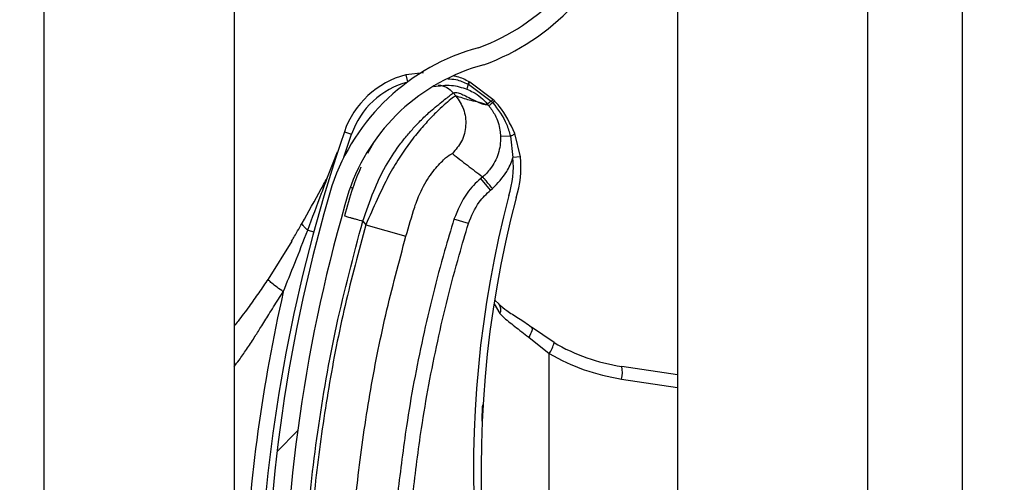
# Model space of a CAD drawing. Header units: inches. Extents: x 170 to 284, y 215 to 248.
# Tile 463 of 656: x 210.7657 to 210.8988, y 223.2732 to 223.3357. Entities that reach past the tile are written whole.
import ezdxf

# ---------------------------------------------------------------- set-up
doc = ezdxf.new("R2010")
doc.units = ezdxf.units.IN
doc.header["$LTSCALE"] = 0.25
doc.header["$MEASUREMENT"] = 0
doc.layers.add('ANNOTATIONS', color=1, linetype='Continuous')
doc.layers.add('RH FRONT OF HOOD', color=7, linetype='Continuous')
doc.styles.add('ARIAL', font='arial.ttf', dxfattribs={"height": 0.09375})
doc.dimstyles.new('STANDARD$0', dxfattribs={"dimtxt": 0.09375, "dimasz": 0.09375, "dimexe": 0.03125, "dimexo": 0.046875, "dimgap": 0.09, "dimtad": 0, "dimtih": 1, "dimtoh": 1, "dimdec": 4, "dimzin": 0, "dimdsep": 46, "dimtxsty": 'ARIAL', "dimcen": 0.09, "dimadec": 0, "dimazin": 0, "dimtfac": 1, "dimtdec": 4, "dimtofl": 0, "dimtmove": 0, "dimatfit": 1, "dimfxl": 1, "dimtolj": 1, "dimtzin": 0, "dimarcsym": 0})

# ---------------------------------------------------------------- blocks, each defined once
blk = doc.blocks.new('*D78')
at = {"layer": 'ANNOTATIONS', "color": 0, "lineweight": -2, "transparency": 16777216}
for p, q in [((210.8125819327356, 224.1544254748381), (212.2530253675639, 224.1544254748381)), ((212.2217753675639, 224.0606754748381), (212.2217753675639, 222.3404997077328)), ((212.2217753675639, 220.1854637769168), (212.2217753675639, 221.9056395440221)), ((211.491250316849, 220.0917137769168), (212.2530253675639, 220.0917137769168))]:
    blk.add_line(p, q, dxfattribs=at)
at = {"layer": 'ANNOTATIONS', "color": 0, "transparency": 16777216}
for points in [[(212.2061503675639, 224.0606754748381), (212.2374003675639, 224.0606754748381), (212.2217753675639, 224.1544254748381)], [(212.2061503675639, 220.1854637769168), (212.2374003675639, 220.1854637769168), (212.2217753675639, 220.0917137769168)]]:
    blk.add_solid(points, dxfattribs=at)
at = {"layer": 'defpoints', "color": 0, "transparency": 16777216}
for p in [(210.7657069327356, 224.1544254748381), (211.444375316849, 220.0917137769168), (212.2217753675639, 220.0917137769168)]:
    blk.add_point(p, dxfattribs=at)
at = {"layer": 'ANNOTATIONS', "color": 0, "transparency": 16777216, "insert": (212.2217753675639, 222.1230696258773), "char_height": 0.09375, "attachment_point": 5, "style": 'ARIAL'}
blk.add_mtext('\\A1;OPENING\\PHEIGHT', dxfattribs=at)

msp = doc.modelspace()

# ---------------------------------------------------------------- hatches: boundary and pattern name
at = {"layer": 'RH FRONT OF HOOD'}
h = msp.add_hatch(dxfattribs=at)
h.set_pattern_fill('ANSI31', color=256, scale=0.34241245, angle=2.8e-322, style=0)
h.set_pattern_definition([(45, (200.7563139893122, 218.4993357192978), (-0.03026527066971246, 0.03026527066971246), [])])
edge = h.paths.add_edge_path(flags=0)
edge.add_arc((210.829581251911, 223.1606916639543), 0.001712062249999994, 450.0000000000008, 472.2104203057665)
edge.add_line((210.8289340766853, 223.1622766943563), (210.8280215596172, 223.164511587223))
edge.add_arc((210.829581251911, 223.1606916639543), 0.004126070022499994, 450, 472.2104203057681, ccw=False)
edge.add_arc((210.829581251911, 223.1517889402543), 0.01302879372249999, 401.47616737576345, 450, ccw=False)
edge.add_arc((210.825335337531, 223.1486387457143), 0.01830194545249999, 359.9999999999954, 400.0613730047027, ccw=False)
edge.add_arc((210.831875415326, 223.1486387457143), 0.01176186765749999, 292.14085769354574, 360, ccw=False)
edge.add_arc((210.829581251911, 223.1518916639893), 0.01566536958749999, 235.2570680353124, 295.4307998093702, ccw=False)
edge.add_arc((210.834820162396, 223.1600068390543), 0.02532140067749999, 212.8542481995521, 235.980933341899, ccw=False)
edge.add_arc((210.826670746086, 223.1536379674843), 0.01504902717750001, 172.1557183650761, 209.3146496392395, ccw=False)
edge.add_arc((210.839100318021, 223.1523025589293), 0.02754708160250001, 453.3085031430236, 532.9325737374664, ccw=False)
edge.add_arc((210.835847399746, 223.1883928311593), 0.008748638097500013, 280.9586189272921, 427.9414322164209)
edge.add_arc((210.8557071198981, 223.2507461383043), 0.05672062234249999, 179.5706357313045, 253.0098997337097, ccw=False)
edge.add_arc((211.014038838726, 223.2519445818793), 0.2150521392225, 163.4260275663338, 180.2060536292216, ccw=False)
edge.add_arc((210.835265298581, 223.3040939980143), 0.02884824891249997, 465.1588434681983, 521.4137567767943, ccw=False)
edge.add_arc((210.817939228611, 223.3586403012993), 0.0284373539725, 290.1205938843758, 343.7190675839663)
edge.add_arc((210.830779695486, 223.3544628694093), 0.01494630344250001, 345.2914408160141, 400.547192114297)
edge.add_arc((210.827355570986, 223.3526480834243), 0.0187470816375, 397.9578745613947, 431.4396159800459)
edge.add_arc((210.829581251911, 223.3574760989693), 0.0134739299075, 433.8775574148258, 472.2736457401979)
edge.add_arc((210.827013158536, 223.3644955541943), 0.006011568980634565, 474.9825325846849, 495.7175736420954)
edge.add_arc((210.836806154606, 223.3572364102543), 0.01816498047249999, 500.8992600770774, 539.9999999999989)
edge.add_arc((210.829581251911, 223.3572364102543), 0.01094007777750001, 539.9999999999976, 629.9999999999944)
edge.add_arc((210.829581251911, 223.3481624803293), 0.001866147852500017, 269.9999999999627, 285.6422464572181)
edge.add_line((210.8300844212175, 223.3463654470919), (210.8307353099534, 223.3440408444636))
edge.add_arc((210.829581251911, 223.3481624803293), 0.004280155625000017, 269.9999999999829, 285.64224645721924, ccw=False)
edge.add_arc((210.829581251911, 223.3572364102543), 0.01335408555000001, 179.9999999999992, 269.999999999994, ccw=False)
edge.add_arc((210.836806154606, 223.3572364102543), 0.020578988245, 500.6113583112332, 540, ccw=False)
edge.add_arc((210.827013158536, 223.3644955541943), 0.008425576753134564, 474.5776671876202, 496.4997109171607, ccw=False)
edge.add_arc((210.829581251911, 223.3574760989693), 0.01588793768, 433.6903022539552, 472.4705806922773, ccw=False)
edge.add_arc((210.827355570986, 223.3526480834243), 0.02116108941, 398.1045307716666, 431.57717173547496, ccw=False)
edge.add_arc((210.830779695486, 223.3544628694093), 0.01736031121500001, 345.1802481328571, 400.36585332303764, ccw=False)
edge.add_arc((210.817939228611, 223.3586403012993), 0.030851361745, 289.91815728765, 343.77953759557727, ccw=False)
edge.add_arc((210.835265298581, 223.3040939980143), 0.02643424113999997, 464.9417095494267, 521.3236131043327)
edge.add_arc((211.014038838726, 223.2519445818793), 0.21263813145, 523.4376684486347, 540.2096895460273)
edge.add_arc((210.8557071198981, 223.2507461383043), 0.05430661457, 539.5566266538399, 613.1145348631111)
edge.add_arc((210.835847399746, 223.1883928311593), 0.01116264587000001, 280.0610388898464, 428.5290871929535, ccw=False)
edge.add_arc((210.839100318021, 223.1523025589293), 0.02513307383, 452.9714001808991, 532.9706577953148)
edge.add_arc((210.826670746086, 223.1536379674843), 0.01263501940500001, 532.0830472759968, 568.9826967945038)
edge.add_arc((210.834820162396, 223.1600068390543), 0.022907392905, 213.0443063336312, 236.0197152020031)
edge.add_arc((210.829581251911, 223.1518916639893), 0.01325136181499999, 235.1922404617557, 295.7352497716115)
edge.add_arc((210.831875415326, 223.1486387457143), 0.009347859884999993, 291.7225241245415, 360)
edge.add_arc((210.825335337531, 223.1486387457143), 0.01588793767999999, 359.9999999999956, 399.9521788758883)
edge.add_arc((210.829581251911, 223.1517889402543), 0.01061478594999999, 401.6345013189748, 450.0000000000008)

# ---------------------------------------------------------------- linework, layer by layer
for p, q in [((210.8546275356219, 224.3444764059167), (210.8546275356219, 220.0917137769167)), ((210.8803084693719, 224.3444764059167), (210.8803084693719, 220.0917137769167)), ((210.8931489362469, 220.0917137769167), (210.8931489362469, 224.3444764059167)), ((210.7690244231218, 220.0917137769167), (210.7690244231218, 224.2497177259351)), ((210.7947053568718, 223.4508225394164), (210.7947053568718, 223.258448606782)), ((210.8202924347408, 223.3285301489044), (210.8178930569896, 223.3282806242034)), ((210.8178930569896, 223.3282806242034), (210.8181468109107, 223.3273142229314)), ((210.8261733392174, 223.326337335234), (210.8261740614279, 223.326337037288)), ((210.8262972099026, 223.3270248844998), (210.8262981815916, 223.3270244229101)), ((210.8262981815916, 223.3270244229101), (210.8263603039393, 223.3269946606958)), ((210.8263603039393, 223.3269946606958), (210.8263611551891, 223.3269942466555)), ((210.8263611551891, 223.3269942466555), (210.8294648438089, 223.3247098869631)), ((210.8264794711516, 223.327314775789), (210.826478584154, 223.327315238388)), ((210.8265410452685, 223.3272824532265), (210.8264794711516, 223.327314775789)), ((210.8265419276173, 223.3272819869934), (210.8265410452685, 223.3272824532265)), ((210.8296833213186, 223.3249583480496), (210.8265419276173, 223.3272819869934)), ((210.8246730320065, 223.3254228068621), (210.8243252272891, 223.3258341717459)), ((210.8291087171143, 223.3241069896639), (210.8281773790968, 223.3244395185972)), ((210.8294648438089, 223.3247098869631), (210.829655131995, 223.3245042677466)), ((210.8095349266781, 223.317138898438), (210.8105706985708, 223.3202396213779)), ((210.8095988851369, 223.3205724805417), (210.8105706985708, 223.3202396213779)), ((210.8320430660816, 223.319999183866), (210.8307094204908, 223.3199500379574)), ((210.8320430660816, 223.319999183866), (210.8323752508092, 223.3170873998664)), ((210.8333963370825, 223.3171996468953), (210.8326457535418, 223.3203466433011)), ((210.8135333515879, 223.3190813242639), (210.8127396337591, 223.317642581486)), ((210.8073302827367, 223.3144566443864), (210.808685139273, 223.3178456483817)), ((210.8333963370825, 223.3171996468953), (210.8323752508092, 223.3170873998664)), ((210.8282945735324, 223.3144814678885), (210.8280465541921, 223.3142717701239)), ((210.8104010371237, 223.3130682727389), (210.8107293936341, 223.3129674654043)), ((210.8293722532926, 223.3127038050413), (210.8280465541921, 223.3142717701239)), ((210.8293722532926, 223.3127038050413), (210.8296202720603, 223.3129135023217)), ((210.8120815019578, 223.3084995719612), (210.812494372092, 223.30801125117)), ((210.812494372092, 223.30801125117), (210.8179245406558, 223.3064631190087)), ((210.8263757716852, 223.3081639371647), (210.8244129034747, 223.3087665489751)), ((210.8046433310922, 223.3072913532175), (210.8054618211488, 223.307069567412)), ((210.8024754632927, 223.3057960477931), (210.7992892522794, 223.3006695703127)), ((210.8298300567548, 223.2973011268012), (210.8306316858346, 223.2959958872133)), ((210.8299404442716, 223.2978340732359), (210.8305339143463, 223.2972764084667)), ((210.8379397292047, 223.2920752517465), (210.8348993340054, 223.2941425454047)), ((210.8345125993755, 223.2927982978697), (210.8373029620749, 223.2905949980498)), ((210.8373029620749, 223.2251743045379), (210.8373029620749, 223.2905949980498)), ((210.8546275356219, 223.2876994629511), (210.8470902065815, 223.2888494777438)), ((210.8470554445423, 223.2871570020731), (210.8546275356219, 223.2860016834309))]:
    msp.add_line(p, q, dxfattribs=at)
at = {"layer": 'RH FRONT OF HOOD', "flags": 128}
msp.add_lwpolyline([(210.8348993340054, 223.2941425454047), (210.8349553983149, 223.2940684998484), (210.8349809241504, 223.2939597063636), (210.8349752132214, 223.2938191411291), (210.8349384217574, 223.2936506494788), (210.8348715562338, 223.2934588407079), (210.8347764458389, 223.2932489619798), (210.8346556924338, 223.2930267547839), (210.8345125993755, 223.2927982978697)], dxfattribs=at)
at = {"layer": 'RH FRONT OF HOOD'}
for centre, radius, start, end in [((210.817939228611, 223.3586403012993), 0.02843735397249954, 290.1205938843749, 343.7190675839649), ((210.817939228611, 223.3586403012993), 0.03085136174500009, 289.91815728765, 343.7795375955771), ((210.835265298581, 223.3040939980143), 0.02884824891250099, 105.1588434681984, 161.4137567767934), ((210.835265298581, 223.3040939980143), 0.02643424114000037, 104.9417095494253, 161.3236131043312), ((210.8209367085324, 223.3166891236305), 0.01198443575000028, 104.7123854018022, 161.0929786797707), ((210.8209367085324, 223.3166891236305), 0.01095719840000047, 104.712385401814, 161.0929786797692), ((210.8284075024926, 223.3260571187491), 0.002251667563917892, 155.393955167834, 172.8510957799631), ((210.8284101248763, 223.3260557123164), 0.00225369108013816, 155.3897650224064, 172.829145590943), ((210.8277065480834, 223.3263463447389), 0.00156417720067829, 141.7256942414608, 154.2910519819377), ((210.8277110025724, 223.326344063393), 0.001568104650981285, 141.7542666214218, 154.2863466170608), ((210.8278097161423, 223.3262850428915), 0.001613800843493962, 141.8260927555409, 153.9140894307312), ((210.8278088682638, 223.3262853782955), 0.001611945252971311, 141.8104826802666, 153.911457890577), ((211.0140036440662, 223.2505611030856), 0.2160622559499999, 161.092978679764, 176.5593061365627), ((210.8316909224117, 223.3213064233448), 0.001353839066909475, 285.0764398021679, 314.8519014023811), ((210.8204625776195, 223.3157778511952), 0.01198443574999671, 341.3410974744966, 6.273281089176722), ((210.8204625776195, 223.3157778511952), 0.01301167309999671, 341.5025581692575, 6.27328108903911), ((211.014038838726, 223.2519445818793), 0.215052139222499, 163.4260275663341, 180.2060536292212), ((211.014038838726, 223.2519445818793), 0.2126381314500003, 163.4376684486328, 180.2096895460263), ((210.9735989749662, 223.2748552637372), 0.1465525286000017, 165.3406183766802, 202.0185750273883), ((210.9735989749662, 223.2748552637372), 0.1455252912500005, 165.3544246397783, 203.870550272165), ((211.0140036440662, 223.2505611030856), 0.2180957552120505, 167.1792232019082, 177.2529346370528), ((210.8296418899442, 223.2965249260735), 0.001122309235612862, 331.8758133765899, 39.94683461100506), ((210.8343779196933, 223.2927303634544), 0.003621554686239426, 323.869476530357, 349.5782562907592), ((210.8510153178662, 223.3145751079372), 0.0260233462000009, 239.8373732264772, 261.3249484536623), ((210.8512387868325, 223.3145751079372), 0.02773540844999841, 239.8373732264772, 261.3249484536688), ((210.8437595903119, 223.2880712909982), 0.00342031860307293, 344.4956794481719, 13.15103634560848)]:
    msp.add_arc(centre, radius, start, end, dxfattribs=at)
for points, knots in [([(210.8235815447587, 223.3277457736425), (210.823951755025, 223.3277243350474), (210.8249002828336, 223.3276694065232), (210.8257681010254, 223.3272690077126), (210.8262972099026, 223.3270248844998)], [0, 0, 0, 0, 0.3902998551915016, 0.9999999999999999, 0.9999999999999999, 0.9999999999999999, 0.9999999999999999]), ([(210.826478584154, 223.327315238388), (210.825953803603, 223.3275934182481), (210.8252629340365, 223.3279596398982), (210.8245005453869, 223.3280873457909), (210.8243172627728, 223.3281180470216)], [0, 0, 0, 0, 0.7595942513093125, 1, 1, 1, 1]), ([(210.8217136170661, 223.3266744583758), (210.8225050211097, 223.326797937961), (210.8240226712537, 223.3270347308), (210.8254772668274, 223.3265630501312), (210.8261733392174, 223.326337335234)], [0, 0, 0, 0, 0.5214667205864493, 1, 1, 1, 1]), ([(210.8222872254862, 223.3269045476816), (210.8224773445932, 223.3268762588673), (210.8228727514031, 223.3268174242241), (210.8236097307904, 223.3265145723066), (210.8240433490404, 223.3261022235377), (210.8243252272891, 223.3258341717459)], [0, 0, 0, 0, 0.2447599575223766, 0.5090480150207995, 1, 1, 1, 1]), ([(210.8261740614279, 223.326337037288), (210.8264536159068, 223.326208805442), (210.8274865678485, 223.3257349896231), (210.8283807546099, 223.3249695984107), (210.8289151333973, 223.324336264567), (210.8289151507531, 223.3243362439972)], [0, 0, 0, 0, 0.2706300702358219, 0.9999763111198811, 1, 1, 1, 1]), ([(210.8120815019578, 223.3084995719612), (210.8125573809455, 223.3098560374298), (210.8134557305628, 223.3124167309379), (210.8150711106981, 223.3159076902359), (210.8166735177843, 223.318319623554), (210.818005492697, 223.3200223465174), (210.8189203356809, 223.3210657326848), (210.8197119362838, 223.3218942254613), (210.8203807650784, 223.3225541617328), (210.8211255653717, 223.3232492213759), (210.8219593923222, 223.3239749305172), (210.8230887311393, 223.3248829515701), (210.8240787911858, 223.3256428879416), (210.8242479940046, 223.3257742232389), (210.8243252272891, 223.3258341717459)], [0, 0, 0, 0, 0.1307156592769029, 0.2467609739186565, 0.3577928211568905, 0.4170971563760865, 0.4791482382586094, 0.5177152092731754, 0.5590896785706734, 0.603294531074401, 0.6633484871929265, 0.7353692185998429, 0.8792082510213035, 1, 1, 1, 1]), ([(210.8246730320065, 223.3254228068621), (210.8245936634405, 223.3253911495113), (210.8244323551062, 223.3253268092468), (210.8236438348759, 223.324708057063), (210.8225828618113, 223.3237648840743), (210.8213524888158, 223.3225513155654), (210.8199447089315, 223.3210053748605), (210.8184695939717, 223.3191701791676), (210.8169795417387, 223.3170350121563), (210.8154511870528, 223.3144804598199), (210.8140150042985, 223.3114041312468), (210.8130055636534, 223.3091518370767), (210.812494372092, 223.30801125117)], [0, 0, 0, 0, 0.1094013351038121, 0.2223468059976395, 0.3151791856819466, 0.4102231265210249, 0.5012749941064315, 0.5946006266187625, 0.6834485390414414, 0.7745330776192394, 0.8858211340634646, 1, 1, 1, 1]), ([(210.8246730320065, 223.3254228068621), (210.8250622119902, 223.3248469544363), (210.8258706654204, 223.3236507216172), (210.8261295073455, 223.3214256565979), (210.8256017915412, 223.3192482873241), (210.8246537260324, 223.318158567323), (210.8241973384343, 223.3176339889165)], [0, 0, 0, 0, 0.2406941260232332, 0.4999999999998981, 0.7593058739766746, 1, 1, 1, 1]), ([(210.8243252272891, 223.3258341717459), (210.8244320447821, 223.3258738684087), (210.824656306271, 223.3259572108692), (210.8252580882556, 223.3257631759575), (210.8260127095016, 223.3254151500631), (210.8268120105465, 223.3250009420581), (210.8276094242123, 223.3245938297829), (210.8280333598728, 223.3244357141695), (210.8282483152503, 223.3243555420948)], [0, 0, 0, 0, 0.1574760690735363, 0.330618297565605, 0.4911886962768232, 0.6742546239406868, 0.834831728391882, 1, 1, 1, 1]), ([(210.8281773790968, 223.3244395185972), (210.8279666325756, 223.3244977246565), (210.8273853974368, 223.3246582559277), (210.8263171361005, 223.3248678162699), (210.825296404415, 223.3252123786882), (210.8246730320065, 223.3254228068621)], [0, 0, 0, 0, 0.1812946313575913, 0.50000735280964, 1, 1, 1, 1]), ([(210.8298882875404, 223.324747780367), (210.8298882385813, 223.3247478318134), (210.8298207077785, 223.324818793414), (210.8297519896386, 223.324888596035), (210.8296833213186, 223.3249583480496)], [0, 0, 0, 0, 0.0007249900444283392, 0.9999999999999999, 0.9999999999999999, 0.9999999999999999, 0.9999999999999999]), ([(210.8282483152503, 223.3243555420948), (210.8283418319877, 223.324329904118), (210.8285298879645, 223.3242783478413), (210.82875731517, 223.3242658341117), (210.8288624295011, 223.3243130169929), (210.8289148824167, 223.3243365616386)], [0, 0, 0, 0, 0.3313600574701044, 0.6663431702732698, 0.9999999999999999, 0.9999999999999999, 0.9999999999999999, 0.9999999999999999]), ([(210.8289148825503, 223.3243365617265), (210.8289630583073, 223.324279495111), (210.8290276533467, 223.324202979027), (210.829092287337, 223.3241264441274), (210.8291087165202, 223.324106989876)], [0, 0, 0, 0, 0.7458120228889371, 0.9999999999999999, 0.9999999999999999, 0.9999999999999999, 0.9999999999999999]), ([(210.8294648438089, 223.3247098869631), (210.8294450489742, 223.3246946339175), (210.8293261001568, 223.3246029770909), (210.8291415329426, 223.324466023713), (210.8289666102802, 223.3243479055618), (210.8289323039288, 223.3243401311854), (210.8289151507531, 223.3243362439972)], [0, 0, 0, 0, 0.06239373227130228, 0.3749291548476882, 0.6874645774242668, 1, 1, 1, 1]), ([(210.8291055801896, 223.3241107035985), (210.8291055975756, 223.3241106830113), (210.8294406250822, 223.3237139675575), (210.8301246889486, 223.3226801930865), (210.8306153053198, 223.3212205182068), (210.8306887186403, 223.3202294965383), (210.8307094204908, 223.3199500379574)], [0, 0, 0, 0, 1.782673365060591e-05, 0.3435204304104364, 0.8148790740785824, 1, 1, 1, 1]), ([(210.8296551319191, 223.3245042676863), (210.8296351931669, 223.3244884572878), (210.8295154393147, 223.3243934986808), (210.8293302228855, 223.32425043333), (210.829156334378, 223.3241245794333), (210.8291245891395, 223.3241128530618), (210.8291087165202, 223.324106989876)], [0, 0, 0, 0, 0.062428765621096, 0.3749525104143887, 0.6874762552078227, 1, 1, 1, 1]), ([(210.8296553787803, 223.3245039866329), (210.8303636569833, 223.323575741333), (210.8314171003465, 223.3221951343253), (210.8318885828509, 223.3205411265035), (210.8320430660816, 223.319999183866)], [0, 0, 0, 0, 0.6723457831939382, 1, 1, 1, 1]), ([(210.8326457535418, 223.3203466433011), (210.8320324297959, 223.3216423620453), (210.8312818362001, 223.3232280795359), (210.8301037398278, 223.3245128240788), (210.8298882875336, 223.3247477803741)], [0, 0, 0, 0, 0.8171182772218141, 1, 1, 1, 1]), ([(210.8307094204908, 223.3199500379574), (210.8307101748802, 223.3199277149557), (210.8307367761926, 223.3191405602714), (210.8305122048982, 223.3175690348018), (210.8295566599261, 223.315732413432), (210.8286774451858, 223.3148053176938), (210.8282944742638, 223.314481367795), (210.8282944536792, 223.3144813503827)], [0, 0, 0, 0, 0.0108740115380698, 0.3834398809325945, 0.7558119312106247, 0.9999868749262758, 1, 1, 1, 1]), ([(210.8191039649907, 223.3103964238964), (210.8191039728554, 223.310396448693), (210.8192178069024, 223.3107553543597), (210.8197172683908, 223.3121615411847), (210.8208918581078, 223.3143642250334), (210.822426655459, 223.316267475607), (210.8237720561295, 223.3174791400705), (210.8240457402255, 223.31757879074), (210.8241973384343, 223.3176339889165)], [0, 0, 0, 0, 4.497367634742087e-06, 0.06509473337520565, 0.2616701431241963, 0.4753105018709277, 0.7093656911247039, 0.9999999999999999, 0.9999999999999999, 0.9999999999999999, 0.9999999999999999]), ([(210.8241973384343, 223.3176339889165), (210.8248705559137, 223.3171048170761), (210.8262169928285, 223.3160464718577), (210.8276019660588, 223.315003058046), (210.8282944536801, 223.3144813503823)], [0, 0, 0, 0, 0.4999992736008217, 1, 1, 1, 1]), ([(210.8296202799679, 223.3129134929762), (210.8303220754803, 223.3136318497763), (210.8314841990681, 223.3148213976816), (210.8321591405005, 223.3163948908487), (210.8323643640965, 223.3170525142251), (210.8323752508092, 223.3170873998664)], [0, 0, 0, 0, 0.5907811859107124, 0.9782917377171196, 1, 1, 1, 1]), ([(210.8118122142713, 223.3157691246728), (210.8114378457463, 223.3148513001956), (210.8105812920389, 223.3127513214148), (210.8099617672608, 223.3104841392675), (210.809613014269, 223.3092078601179)], [0, 0, 0, 0, 0.4370636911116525, 1, 1, 1, 1]), ([(210.8038715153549, 223.3082061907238), (210.8047424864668, 223.3097464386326), (210.8059053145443, 223.3118028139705), (210.8070443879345, 223.3139241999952), (210.8073302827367, 223.3144566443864)], [0, 0, 0, 0, 0.7490110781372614, 1, 1, 1, 1]), ([(210.8046433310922, 223.3072913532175), (210.8052717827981, 223.3089562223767), (210.8061719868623, 223.3113410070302), (210.8070616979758, 223.3137341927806), (210.8073302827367, 223.3144566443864)], [0, 0, 0, 0, 0.6981213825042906, 1, 1, 1, 1]), ([(210.8280465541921, 223.3142717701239), (210.8280465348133, 223.3142717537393), (210.8273526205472, 223.3136850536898), (210.8257778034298, 223.3120615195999), (210.8249198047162, 223.3099902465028), (210.8244129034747, 223.3087665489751)], [0, 0, 0, 0, 1.142795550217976e-05, 0.409211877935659, 1, 1, 1, 1]), ([(210.8263757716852, 223.3081639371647), (210.8267874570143, 223.3091811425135), (210.8274850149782, 223.3109046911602), (210.8288236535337, 223.3121808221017), (210.8293722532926, 223.3127038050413)], [0, 0, 0, 0, 0.5901808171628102, 1, 1, 1, 1]), ([(210.8179245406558, 223.3064631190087), (210.8183120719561, 223.3077877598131), (210.8186996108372, 223.3091124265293), (210.8191039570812, 223.3103963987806), (210.8191039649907, 223.3103964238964)], [0, 0, 0, 0, 0.999980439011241, 1, 1, 1, 1]), ([(210.809613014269, 223.3092078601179), (210.8096459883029, 223.3091983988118), (210.8096967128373, 223.3091838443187), (210.8100045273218, 223.3090955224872), (210.8103231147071, 223.3090041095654), (210.8107185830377, 223.3088906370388), (210.8112932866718, 223.3087257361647), (210.8117709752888, 223.3085886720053), (210.8120815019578, 223.3084995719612)], [0, 0, 0, 0, 0.2394568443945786, 0.3683606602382, 0.5000000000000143, 0.6316393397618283, 0.7605431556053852, 1, 1, 1, 1]), ([(210.8024734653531, 223.3057926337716), (210.802473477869, 223.3057926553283), (210.8027377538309, 223.3062478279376), (210.8032054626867, 223.307047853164), (210.8036723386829, 223.3078569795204), (210.8038715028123, 223.3082061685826), (210.8038715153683, 223.3082061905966)], [0, 0, 0, 0, 2.704369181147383e-05, 0.571031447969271, 0.9999729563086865, 1, 1, 1, 1]), ([(210.8046433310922, 223.3072913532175), (210.8045121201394, 223.3074030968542), (210.804246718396, 223.3076291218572), (210.8039930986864, 223.3079193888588), (210.8038888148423, 223.3081042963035), (210.8038747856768, 223.3081869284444), (210.8038715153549, 223.3082061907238)], [0, 0, 0, 0, 0.2979480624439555, 0.6026626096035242, 0.9073771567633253, 0.9999999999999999, 0.9999999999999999, 0.9999999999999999, 0.9999999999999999]), ([(210.8039693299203, 223.2514730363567), (210.8040681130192, 223.2562284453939), (210.804266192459, 223.2657639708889), (210.805875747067, 223.2800728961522), (210.8083325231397, 223.2943824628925), (210.8108298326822, 223.3037863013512), (210.8120815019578, 223.3084995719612)], [0, 0, 0, 0, 0.2468628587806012, 0.4950083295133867, 0.74689458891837, 1, 1, 1, 1]), ([(210.812494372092, 223.30801125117), (210.8115202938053, 223.3043810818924), (210.8095693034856, 223.2971101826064), (210.8073910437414, 223.2860294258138), (210.8057799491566, 223.2748468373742), (210.8047691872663, 223.2638781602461), (210.8045745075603, 223.2566303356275), (210.8044810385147, 223.2531505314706)], [0, 0, 0, 0, 0.2027568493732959, 0.4061035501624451, 0.6088604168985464, 0.8122072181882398, 1, 1, 1, 1]), ([(210.8244129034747, 223.3087665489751), (210.8239848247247, 223.307337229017), (210.8223999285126, 223.3020453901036), (210.820104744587, 223.2927473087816), (210.8180381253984, 223.2818379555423), (210.8171868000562, 223.27482565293), (210.8168232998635, 223.2718315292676)], [0, 0, 0, 0, 0.1185397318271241, 0.4388752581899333, 0.7604101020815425, 1, 1, 1, 1]), ([(210.8188647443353, 223.2716113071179), (210.8192244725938, 223.2745744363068), (210.820065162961, 223.281499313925), (210.8221090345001, 223.2922959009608), (210.8243793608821, 223.301498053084), (210.8259521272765, 223.3067494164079), (210.8263757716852, 223.3081639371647)], [0, 0, 0, 0, 0.2395900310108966, 0.5599255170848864, 0.8814604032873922, 0.9999999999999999, 0.9999999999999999, 0.9999999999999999, 0.9999999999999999]), ([(210.8013452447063, 223.2989570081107), (210.8018681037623, 223.3002483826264), (210.8029910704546, 223.3030219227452), (210.8040678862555, 223.3058044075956), (210.8046433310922, 223.3072913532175)], [0, 0, 0, 0, 0.4656051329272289, 1, 1, 1, 1]), ([(210.8101271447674, 223.2530808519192), (210.8101271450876, 223.2530808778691), (210.8101689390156, 223.2564672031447), (210.8104320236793, 223.2635139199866), (210.8113839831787, 223.2741871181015), (210.8129585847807, 223.2850631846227), (210.8150770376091, 223.2958505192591), (210.8169753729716, 223.3029255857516), (210.8179245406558, 223.3064631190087)], [0, 0, 0, 0, 1.439079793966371e-06, 0.1877923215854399, 0.3908439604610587, 0.5938956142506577, 0.7969478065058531, 1, 1, 1, 1]), ([(210.7992892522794, 223.3006695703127), (210.7988670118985, 223.3000420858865), (210.7980260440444, 223.2987923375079), (210.7966688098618, 223.2969012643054), (210.795569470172, 223.2954143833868), (210.7948790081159, 223.294547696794), (210.7947053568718, 223.2943297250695)], [0, 0, 0, 0, 0.2874979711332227, 0.5726040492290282, 0.8925098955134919, 1, 1, 1, 1]), ([(210.8013452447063, 223.2989570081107), (210.8010544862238, 223.2991623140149), (210.8004556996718, 223.2995851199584), (210.7997666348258, 223.3001263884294), (210.7993249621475, 223.300526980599), (210.7993009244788, 223.3006229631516), (210.7992892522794, 223.3006695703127)], [0, 0, 0, 0, 0.242789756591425, 0.5000000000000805, 0.7572102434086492, 1, 1, 1, 1]), ([(210.7947053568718, 223.2888451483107), (210.7949262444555, 223.2891333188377), (210.7955020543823, 223.2898845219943), (210.7964020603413, 223.2911958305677), (210.7973769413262, 223.2926758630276), (210.7983730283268, 223.2942572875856), (210.7994492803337, 223.2959882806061), (210.8004591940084, 223.2975961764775), (210.8011237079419, 223.2986167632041), (210.8013452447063, 223.2989570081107)], [0, 0, 0, 0, 0.09019872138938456, 0.2351300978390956, 0.3944108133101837, 0.5296508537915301, 0.6982639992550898, 0.8994067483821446, 1, 1, 1, 1]), ([(210.8304942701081, 223.2972581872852), (210.8308375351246, 223.2969738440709), (210.8315775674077, 223.29636083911), (210.8331389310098, 223.2953855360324), (210.8343863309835, 223.2946065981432), (210.8350070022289, 223.2940453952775), (210.8350674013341, 223.2939907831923)], [0, 0, 0, 0, 0.2839420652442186, 0.6121401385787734, 0.9622563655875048, 1, 1, 1, 1]), ([(210.8306316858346, 223.2959958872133), (210.8307616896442, 223.2958622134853), (210.8313512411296, 223.2952560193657), (210.8326438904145, 223.2942983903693), (210.8338839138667, 223.2933029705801), (210.8345125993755, 223.2927982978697)], [0, 0, 0, 0, 0.1223980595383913, 0.5550603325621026, 1, 1, 1, 1]), ([(210.8282067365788, 223.2814514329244), (210.8282166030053, 223.2817564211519), (210.8282406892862, 223.2825009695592), (210.8282839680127, 223.2832452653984), (210.8283095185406, 223.2836846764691)], [0, 0, 0, 0, 0.4096284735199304, 1, 1, 1, 1])]:
    msp.add_open_spline(points, degree=3, knots=knots, dxfattribs=at)
for points in [[(210.8296833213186, 223.3249583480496), (210.8296818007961, 223.3249539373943), (210.8296787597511, 223.3249451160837), (210.829634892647, 223.3248931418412), (210.829565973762, 223.3248168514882), (210.8294985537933, 223.3247455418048), (210.8294648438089, 223.3247098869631)], [(210.8298882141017, 223.3247478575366), (210.8298861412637, 223.3247438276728), (210.8298819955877, 223.324735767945), (210.829834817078, 223.3246849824), (210.8297616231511, 223.3246098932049), (210.8296906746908, 223.3245394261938), (210.8296552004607, 223.3245041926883)], [(210.8296205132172, 223.3129136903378), (210.8294503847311, 223.3131147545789), (210.829110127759, 223.3135168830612), (210.8286776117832, 223.3140280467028), (210.8283687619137, 223.3143930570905), (210.8283190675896, 223.3144517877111), (210.8282942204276, 223.3144811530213)]]:
    msp.add_open_spline(points, degree=3, dxfattribs=at)

# ---------------------------------------------------------------- dimensions: what is measured, and where the dimension line sits
at = {"layer": 'ANNOTATIONS'}
dim = msp.add_linear_dim(base=(212.2217753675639, 220.0917137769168), p1=(210.7657069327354, 224.154425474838), p2=(211.4443753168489, 220.0917137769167), angle=90, text='OPENING\\PHEIGHT', dimstyle='STANDARD$0', dxfattribs=at)
dim.commit()
dim.dimension.update_dxf_attribs({"geometry": '*D78', "text_midpoint": (212.2217753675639, 222.1230696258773)})

doc.saveas('drawing.dxf')
